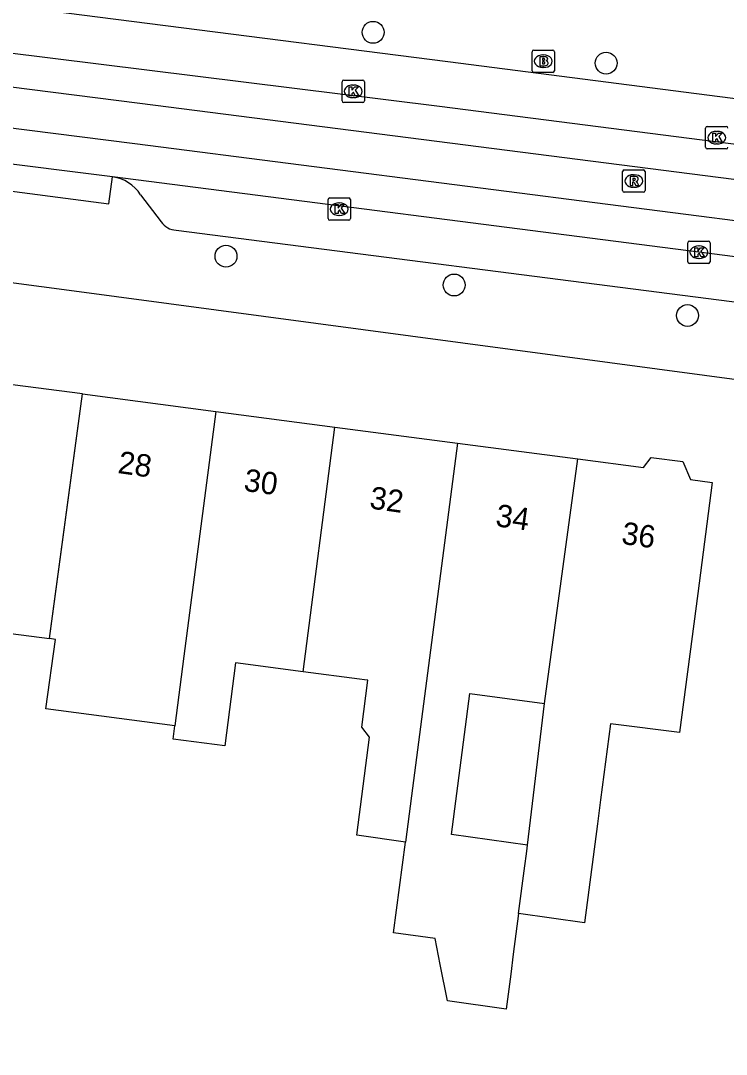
# Model space of a CAD drawing. Extents: x 161696 to 162377, y 380761 to 381673.
# Drawn here: x 161919.01 to 161950.54, y 381270.57 to 381316.74 of the extents above; entities that cross this region are included whole.
import ezdxf

# ---------------------------------------------------------------- set-up
doc = ezdxf.new("R2010")
doc.units = 0
for name, color, linetype in [('IMGEO_Boom', 7, 'Continuous'), ('IMGEO_Brandkraan', 7, 'Continuous'), ('IMGEO_Kolk', 7, 'Continuous'), ('IMGEO_Pand', 7, 'Continuous'), ('IMGEO_Pand_nummerreeks', 7, 'Continuous'), ('IMGEO_Pand_overbouw', 7, 'Continuous'), ('IMGEO_Rijbaan_lokaal_gesloten', 7, 'Continuous'), ('IMGEO_Rioolput', 7, 'Continuous'), ('IMGEO_Voetpad_open', 7, 'Continuous')]:
    doc.layers.add(name, color=color, linetype=linetype)

msp = doc.modelspace()

# ---------------------------------------------------------------- linework, layer by layer
at = {"layer": 'IMGEO_Boom'}
for centre in [(161934.757, 381316.222), (161945.167, 381314.846), (161928.182, 381306.22), (161938.377, 381304.933), (161948.805, 381303.574)]:
    msp.add_circle(centre, 0.489, dxfattribs=at)
at = {"layer": 'IMGEO_Brandkraan'}
for p, q in [((161941.859, 381314.504), (161941.859, 381315.356)), ((161941.934, 381315.43), (161942.786, 381315.43)), ((161942.86, 381315.356), (161942.86, 381314.504)), ((161942.347, 381315.21), (161942.372, 381315.21)), ((161942.786, 381314.43), (161941.934, 381314.43)), ((161942.37, 381314.65), (161942.345, 381314.65))]:
    msp.add_line(p, q, dxfattribs=at)
for points in [[(161941.859, 381314.504), (161941.859, 381315.356)], [(161941.934, 381315.43), (161942.786, 381315.43)], [(161942.86, 381315.356), (161942.86, 381314.504)], [(161942.207, 381315.13), (161942.207, 381314.73), (161942.42, 381314.73)], [(161942.438, 381315.13), (161942.207, 381315.13)], [(161942.386, 381315.049), (161942.332, 381315.049), (161942.332, 381314.973)], [(161942.332, 381314.973), (161942.385, 381314.973)], [(161942.394, 381314.897), (161942.332, 381314.897), (161942.332, 381314.816)], [(161942.332, 381314.816), (161942.394, 381314.816)], [(161942.786, 381314.43), (161941.934, 381314.43)]]:
    msp.add_lwpolyline(points, dxfattribs=at)
for centre, radius, start, end in [((161941.936, 381315.354), 0.0765, 91.552, 178.448), ((161941.936, 381315.354), 0.0765, 91.552, 178.448), ((161942.784, 381315.354), 0.0765, 1.552, 88.448), ((161942.784, 381315.354), 0.0765, 1.552, 88.448), ((161942.387, 381315.011), 0.0379, 267.8285, 90.9355), ((161942.395, 381314.856), 0.0404, 269.8759, 90.5077), ((161942.442, 381314.985), 0.145, 59.4692, 91.5367), ((161942.467, 381315.032), 0.0922, 285.5137, 58.1501), ((161942.472, 381314.84), 0.105, 301.3115, 78.989), ((161941.936, 381314.506), 0.0765, 181.552, 268.448), ((161941.936, 381314.506), 0.0765, 181.552, 268.448), ((161942.426, 381314.981), 0.251, 268.6676, 293.5347), ((161942.784, 381314.506), 0.0765, 271.552, 358.448), ((161942.784, 381314.506), 0.0765, 271.552, 358.448)]:
    msp.add_arc(centre, radius, start, end, dxfattribs=at)
for centre, major_axis, ratio, start_param, end_param in [((161942.346, 381314.93), (-0.387, 0.002), 0.722429, 4.712389, 7.853982), ((161942.371, 381314.93), (-0.39, 0.002), 0.717154, 1.570796, 4.712389)]:
    msp.add_ellipse(centre, major_axis=major_axis, ratio=ratio, start_param=start_param, end_param=end_param, dxfattribs=at)
at = {"layer": 'IMGEO_Kolk'}
for p, q in [((161933.369, 381313.158), (161933.369, 381314.01)), ((161933.444, 381314.084), (161934.296, 381314.084)), ((161933.857, 381313.864), (161933.882, 381313.864)), ((161934.37, 381314.01), (161934.37, 381313.158)), ((161934.296, 381313.084), (161933.444, 381313.084)), ((161933.88, 381313.304), (161933.855, 381313.304)), ((161949.688, 381312.015), (161950.54, 381312.015)), ((161949.613, 381311.089), (161949.613, 381311.941)), ((161950.101, 381311.795), (161950.126, 381311.795)), ((161950.124, 381311.235), (161950.099, 381311.235)), ((161950.54, 381311.015), (161949.688, 381311.015)), ((161932.819, 381308.824), (161933.671, 381308.824)), ((161932.744, 381307.898), (161932.744, 381308.75)), ((161933.232, 381308.604), (161933.257, 381308.604)), ((161933.745, 381308.75), (161933.745, 381307.898)), ((161933.255, 381308.044), (161933.23, 381308.044)), ((161933.671, 381307.824), (161932.819, 381307.824)), ((161948.816, 381305.973), (161948.816, 381306.825)), ((161948.891, 381306.899), (161949.743, 381306.899)), ((161949.304, 381306.679), (161949.329, 381306.679)), ((161949.817, 381306.825), (161949.817, 381305.973)), ((161949.327, 381306.119), (161949.302, 381306.119)), ((161949.743, 381305.899), (161948.891, 381305.899))]:
    msp.add_line(p, q, dxfattribs=at)
for points in [[(161933.369, 381313.158), (161933.369, 381314.01)], [(161933.444, 381314.084), (161934.296, 381314.084)], [(161934.37, 381314.01), (161934.37, 381313.158)], [(161933.69, 381313.784), (161933.813, 381313.784), (161933.813, 381313.633), (161933.943, 381313.784), (161934.107, 381313.784), (161933.961, 381313.633), (161934.114, 381313.384), (161933.962, 381313.384), (161933.877, 381313.548), (161933.813, 381313.481), (161933.813, 381313.384), (161933.69, 381313.384), (161933.69, 381313.784)], [(161934.296, 381313.084), (161933.444, 381313.084)], [(161949.688, 381312.015), (161950.54, 381312.015)], [(161949.613, 381311.089), (161949.613, 381311.941)], [(161949.934, 381311.715), (161950.057, 381311.715), (161950.057, 381311.564), (161950.187, 381311.715), (161950.351, 381311.715), (161950.205, 381311.564), (161950.358, 381311.315), (161950.206, 381311.315), (161950.121, 381311.479), (161950.057, 381311.412), (161950.057, 381311.315), (161949.934, 381311.315), (161949.934, 381311.715)], [(161950.54, 381311.015), (161949.688, 381311.015)], [(161932.819, 381308.824), (161933.671, 381308.824)], [(161932.744, 381307.898), (161932.744, 381308.75)], [(161933.065, 381308.524), (161933.188, 381308.524), (161933.188, 381308.373), (161933.318, 381308.524), (161933.482, 381308.524), (161933.336, 381308.373), (161933.489, 381308.124), (161933.337, 381308.124), (161933.252, 381308.288), (161933.188, 381308.221), (161933.188, 381308.124), (161933.065, 381308.124), (161933.065, 381308.524)], [(161933.745, 381308.75), (161933.745, 381307.898)], [(161933.671, 381307.824), (161932.819, 381307.824)], [(161948.816, 381305.973), (161948.816, 381306.825)], [(161948.891, 381306.899), (161949.743, 381306.899)], [(161949.137, 381306.599), (161949.26, 381306.599), (161949.26, 381306.448), (161949.39, 381306.599), (161949.554, 381306.599), (161949.408, 381306.448), (161949.561, 381306.199), (161949.409, 381306.199), (161949.324, 381306.363), (161949.26, 381306.296), (161949.26, 381306.199), (161949.137, 381306.199), (161949.137, 381306.599)], [(161949.817, 381306.825), (161949.817, 381305.973)], [(161949.743, 381305.899), (161948.891, 381305.899)]]:
    msp.add_lwpolyline(points, dxfattribs=at)
for centre, start, end in [((161933.446, 381314.008), 91.552, 178.448), ((161933.446, 381314.008), 91.552, 178.448), ((161934.294, 381314.008), 1.552, 88.448), ((161934.294, 381314.008), 1.552, 88.448), ((161933.446, 381313.16), 181.552, 268.448), ((161933.446, 381313.16), 181.552, 268.448), ((161934.294, 381313.16), 271.552, 358.448), ((161934.294, 381313.16), 271.552, 358.448), ((161949.69, 381311.939), 91.552, 178.448), ((161949.69, 381311.939), 91.552, 178.448), ((161950.538, 381311.939), 1.552, 88.448), ((161950.538, 381311.939), 1.552, 88.448), ((161949.69, 381311.091), 181.552, 268.448), ((161949.69, 381311.091), 181.552, 268.448), ((161950.538, 381311.091), 271.552, 358.448), ((161950.538, 381311.091), 271.552, 358.448), ((161932.821, 381308.748), 91.552, 178.448), ((161932.821, 381308.748), 91.552, 178.448), ((161933.669, 381308.748), 1.552, 88.448), ((161933.669, 381308.748), 1.552, 88.448), ((161932.821, 381307.9), 181.552, 268.448), ((161932.821, 381307.9), 181.552, 268.448), ((161933.669, 381307.9), 271.552, 358.448), ((161933.669, 381307.9), 271.552, 358.448), ((161948.893, 381306.823), 91.552, 178.448), ((161948.893, 381306.823), 91.552, 178.448), ((161949.741, 381306.823), 1.552, 88.448), ((161949.741, 381306.823), 1.552, 88.448), ((161948.893, 381305.975), 181.552, 268.448), ((161948.893, 381305.975), 181.552, 268.448), ((161949.741, 381305.975), 271.552, 358.448), ((161949.741, 381305.975), 271.552, 358.448)]:
    msp.add_arc(centre, 0.0765, start, end, dxfattribs=at)
for centre, major_axis, ratio, start_param, end_param in [((161933.856, 381313.584), (-0.387, 0.002), 0.722429, 4.712389, 7.853982), ((161933.881, 381313.584), (-0.39, 0.002), 0.717154, 1.570796, 4.712389), ((161950.1, 381311.515), (-0.387, 0.002), 0.722429, 4.712389, 7.853982), ((161950.125, 381311.515), (-0.39, 0.002), 0.717154, 1.570796, 4.712389), ((161933.231, 381308.324), (-0.387, 0.002), 0.722429, 4.712389, 7.853982), ((161933.256, 381308.324), (-0.39, 0.002), 0.717154, 1.570796, 4.712389), ((161949.303, 381306.399), (-0.387, 0.002), 0.722429, 4.712389, 7.853982), ((161949.328, 381306.399), (-0.39, 0.002), 0.717154, 1.570796, 4.712389)]:
    msp.add_ellipse(centre, major_axis=major_axis, ratio=ratio, start_param=start_param, end_param=end_param, dxfattribs=at)
at = {"layer": 'IMGEO_Pand'}
for points in [[(161925.899, 381285.247), (161920.139, 381286.001), (161920.559, 381289.105), (161920.299, 381289.139), (161920.36, 381289.591), (161921.106, 381295.112), (161921.775, 381300.067), (161927.732, 381299.288)], [(161927.732, 381299.288), (161926.304, 381288.353), (161925.899, 381285.247)], [(161927.732, 381299.288), (161933.052, 381298.591)], [(161931.624, 381287.657), (161933.052, 381298.591)], [(161933.052, 381298.591), (161938.529, 381297.875)], [(161938.529, 381297.875), (161936.472, 381282.12), (161936.202, 381280.054)], [(161938.529, 381297.875), (161943.91, 381297.171)], [(161943.91, 381297.171), (161946.835, 381296.788), (161947.176, 381297.233), (161948.599, 381297.047), (161948.933, 381296.242), (161949.909, 381296.114), (161949.26, 381291.157), (161948.447, 381284.941), (161945.482, 381285.322), (161945.36, 381285.338), (161944.916, 381281.938), (161944.777, 381280.872), (161944.199, 381276.447), (161941.258, 381276.859)], [(161942.415, 381286.245), (161943.91, 381297.171)], [(161931.624, 381287.657), (161928.615, 381288.051), (161928.132, 381284.353), (161925.822, 381284.655), (161925.899, 381285.247)], [(161936.202, 381280.054), (161934.023, 381280.36), (161934.594, 381284.745), (161934.254, 381285.183), (161934.527, 381287.278), (161934.374, 381287.298), (161934.15, 381287.327), (161931.624, 381287.657)], [(161941.656, 381279.91), (161938.263, 381280.386), (161939.084, 381286.681), (161942.415, 381286.245)], [(161941.656, 381279.91), (161942.415, 381286.245)], [(161941.258, 381276.859), (161941.021, 381275.043), (161940.904, 381274.147), (161940.701, 381272.592), (161938.076, 381272.96), (161937.756, 381274.589), (161937.53, 381275.74), (161935.674, 381276), (161936.202, 381280.054)], [(161941.258, 381276.859), (161941.536, 381278.99), (161941.605, 381279.52), (161941.64, 381279.787), (161941.656, 381279.91)]]:
    msp.add_lwpolyline(points, dxfattribs=at)
at = {"layer": 'IMGEO_Pand_overbouw'}
msp.add_lwpolyline([(161921.775, 381300.067), (161918.176, 381300.539), (161916.7, 381289.61), (161920.299, 381289.139)], close=True, dxfattribs=at)
at = {"layer": 'IMGEO_Rijbaan_lokaal_gesloten'}
for points in [[(162011.888, 381305.414), (161977.562, 381309.831), (161938.099, 381314.908), (161875.004, 381322.955)], [(161874.726, 381320.753), (161937.716, 381312.93), (161976.665, 381307.938), (162014.292, 381303.079)], [(162014.081, 381301.54), (161976.129, 381306.423), (161924.33, 381313.049), (161874.551, 381319.364)], [(161874.322, 381317.556), (161924.113, 381311.254), (161976.139, 381304.58), (162013.834, 381299.74)], [(161923.115, 381309.763), (161917.275, 381310.497)], [(162013.612, 381298.115), (161975.89, 381302.987), (161949.317, 381306.399), (161923.115, 381309.763)]]:
    msp.add_lwpolyline(points, dxfattribs=at)
at = {"layer": 'IMGEO_Rioolput'}
for p, q in [((161945.907, 381309.152), (161945.907, 381310.004)), ((161945.982, 381310.078), (161946.834, 381310.078)), ((161946.395, 381309.858), (161946.42, 381309.858)), ((161946.908, 381310.004), (161946.908, 381309.152)), ((161946.418, 381309.298), (161946.393, 381309.298)), ((161946.834, 381309.078), (161945.982, 381309.078))]:
    msp.add_line(p, q, dxfattribs=at)
for points in [[(161945.907, 381309.152), (161945.907, 381310.004)], [(161945.982, 381310.078), (161946.834, 381310.078)], [(161946.496, 381309.776), (161946.244, 381309.778), (161946.244, 381309.378)], [(161946.422, 381309.697), (161946.368, 381309.697), (161946.368, 381309.616)], [(161946.908, 381310.004), (161946.908, 381309.152)], [(161946.244, 381309.378), (161946.368, 381309.378), (161946.368, 381309.54), (161946.379, 381309.54)], [(161946.368, 381309.616), (161946.42, 381309.616)], [(161946.426, 381309.511), (161946.497, 381309.378), (161946.637, 381309.378), (161946.572, 381309.504)], [(161946.834, 381309.078), (161945.982, 381309.078)]]:
    msp.add_lwpolyline(points, dxfattribs=at)
for centre, radius, start, end in [((161945.984, 381310.002), 0.0765, 91.552, 178.448), ((161945.984, 381310.002), 0.0765, 91.552, 178.448), ((161946.428, 381309.601), 0.0964, 77.0061, 93.1865), ((161946.495, 381309.666), 0.109, 350.3612, 89.416), ((161946.832, 381310.002), 0.0765, 1.552, 88.448), ((161946.832, 381310.002), 0.0765, 1.552, 88.448), ((161946.378, 381309.487), 0.0533, 26.0293, 88.6989), ((161946.404, 381309.805), 0.19, 274.7715, 282.9687), ((161946.442, 381309.658), 0.0378, 276.6634, 79.6772), ((161946.493, 381309.666), 0.112, 277.5842, 350.9817), ((161946.477, 381309.451), 0.108, 29.5134, 73.7905), ((161945.984, 381309.154), 0.0765, 181.552, 268.448), ((161945.984, 381309.154), 0.0765, 181.552, 268.448), ((161946.832, 381309.154), 0.0765, 271.552, 358.448), ((161946.832, 381309.154), 0.0765, 271.552, 358.448)]:
    msp.add_arc(centre, radius, start, end, dxfattribs=at)
for centre, major_axis, ratio, start_param, end_param in [((161946.394, 381309.578), (-0.387, 0.002), 0.722429, 4.712389, 7.853982), ((161946.419, 381309.578), (-0.39, 0.002), 0.717154, 1.570796, 4.712389)]:
    msp.add_ellipse(centre, major_axis=major_axis, ratio=ratio, start_param=start_param, end_param=end_param, dxfattribs=at)
at = {"layer": 'IMGEO_Voetpad_open'}
for points in [[(162011.546, 381263.36), (162015.076, 381292.22), (162000, 381294.145), (161921.176, 381304.696), (161918.702, 381305.015), (161871.402, 381311.107)], [(161917.275, 381310.497), (161917.119, 381309.318), (161922.944, 381308.561), (161923.115, 381309.763)], [(161924.366, 381308.964), (161925.293, 381307.759)], [(161925.957, 381307.387), (161975.622, 381301.017), (161981.576, 381300.237)]]:
    msp.add_lwpolyline(points, dxfattribs=at)
for centre, radius, start, end in [((161922.879, 381308.015), 1.764, 32.5451, 82.3231), ((161925.963, 381308.176), 0.789, 211.9134, 269.5679)]:
    msp.add_arc(centre, radius, start, end, dxfattribs=at)

# ---------------------------------------------------------------- texts
at = {"layer": 'IMGEO_Pand_nummerreeks'}
for s, p in [('28', (161923.316, 381296.539)), ('30', (161928.943, 381295.748)), ('32', (161934.563, 381294.959)), ('34', (161940.193, 381294.167)), ('36', (161945.82, 381293.377))]:
    msp.add_text(s, height=1, rotation=352.0015, dxfattribs=at).set_placement(p)

doc.saveas('drawing.dxf')
